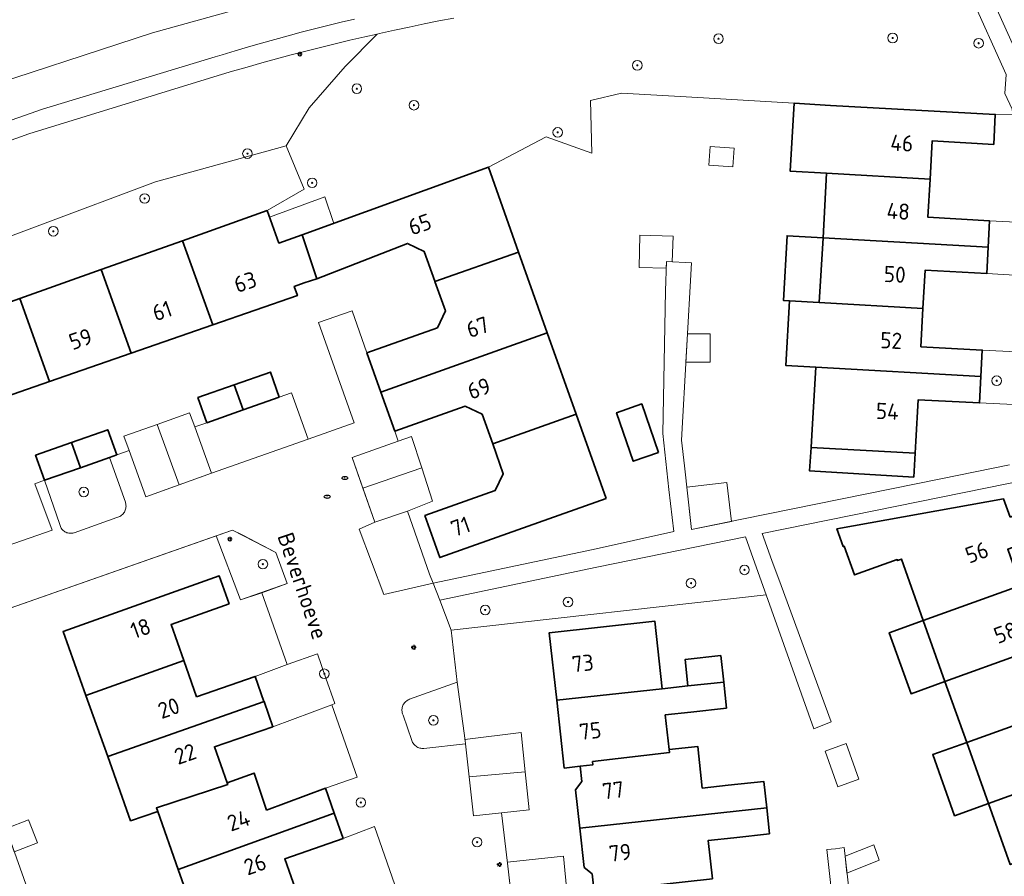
# Model space of a CAD drawing. Header units: metres. Extents: x 152610 to 160096, y 456114 to 462495.
# Tile 484 of 656: x 158033 to 158115, y 460379 to 460450. Entities that reach past the tile are written whole.
import ezdxf
from ezdxf.enums import TextEntityAlignment as Align

# ---------------------------------------------------------------- set-up
doc = ezdxf.new("R2010")
doc.units = ezdxf.units.M
doc.header["$LTSCALE"] = 0.5
doc.layers.get('0').update_dxf_attribs({"linetype": 'CONTINUOUS'})
for name, color, linetype, lineweight in [('B-PV-GR-BEPLANTING_CULTUUR_BODEMBEDEKKER-GV', 251, 'CONTINUOUS', 18), ('B-PV-GR-BEPLANTING_CULTUUR_BOSPLANTSOEN-GV', 251, 'CONTINUOUS', 18), ('B-PV-GR-BEPLANTING_CULTUUR_HEESTERS-GV', 251, 'CONTINUOUS', 18), ('B-PV-GR-BOOM-S', 251, 'CONTINUOUS', 25), ('B-PV-IE-MEUBILAIR-S', 251, 'CONTINUOUS', 25), ('B-PV-IE-TERREINAFSCHEIDING_KUNSTMATIG_MUUR-G', 251, 'IE-TERREINAFSCHEIDING_KUNSTMATIG-SO', 18), ('B-PV-OG-BEBOUWING-GV', 6, 'CONTINUOUS', 35), ('B-PV-OG-BEBOUWING-T18', 1, 'CONTINUOUS', 18), ('B-PV-OG-BEBOUWING_OVERBOUWING-GV', 251, 'CONTINUOUS', 18), ('B-PV-OG-BEBOUWING_SCHUUR-GV', 251, 'CONTINUOUS', 18), ('B-PV-OG-TERREIN_BEGROEID-GV', 251, 'CONTINUOUS', 18), ('B-PV-OG-TOPOGRAFIE-T18', 1, 'CONTINUOUS', 18), ('B-PV-VH-GESLOTENVERHARDING_ASFALT-GV', 251, 'CONTINUOUS', 18), ('B-PV-VH-OPENVERHARDING_BETONSTRAATSTEEN-GV', 251, 'CONTINUOUS', 18), ('B-PV-VH-OPENVERHARDING_TEGEL-GV', 251, 'CONTINUOUS', 18)]:
    doc.layers.add(name, color=color, linetype=linetype, lineweight=lineweight)
doc.styles.add('NLCS-ISO', font='NLCS-ISO.ttf')
doc.styles.add('NLCS-ISO-M750-T18', font='NLCS-ISO.ttf', dxfattribs={"height": 1.35})
doc.linetypes.add('IE-TERREINAFSCHEIDING_KUNSTMATIG-SO', pattern='A,4,[82,NLCS.SHX,S=0.75,R=90,X=0,Y=0],4,-2', length=10)

# ---------------------------------------------------------------- blocks, each defined once
blk = doc.blocks.new('SIE-MEUBILAIR_PAAL_LICHTMAST-SO')
for points in [[(-0.62, 0), (-1, 0)], [(-0.71, 0.71), (-0.44, 0.44)], [(0, 1), (0, 0.62)], [(0.44, 0.44), (0.71, 0.71)], [(1, 0), (0.62, 0)], [(-0.71, -0.71), (-0.44, -0.44)], [(0, -0.62), (0, -1)], [(0.44, -0.44), (0.71, -0.71)]]:
    blk.add_lwpolyline(points)
blk.add_circle((0, 0), 0.5)
blk = doc.blocks.new('SIE-MEUBILAIR_PUT_RIOOLPUT-SO')
blk.add_ellipse((0, 0), major_axis=(1.25, 0), ratio=0.54)
at = {"style": 'NLCS-ISO'}
blk.add_text('ri', height=0.75, dxfattribs=at).set_placement((-0.04, 0.07), align=Align.MIDDLE_CENTER)
blk = doc.blocks.new('SGR-BOOM_GBKN-SO')
at = {"linetype": 'ByBlock', "lineweight": 18}
h = blk.add_hatch(color=0, dxfattribs=at)
h.dxf.hatch_style = 1
edge = h.paths.add_edge_path()
edge.add_arc((0, 0), 0.25, 0, 360)
at = {"color": 0, "linetype": 'ByBlock', "lineweight": 18}
for radius in [2, 0.25]:
    blk.add_circle((0, 0), radius, dxfattribs=at)
at = {"color": 0, "linetype": 'ByBlock', "lineweight": 18, "style": 'NLCS-ISO'}
blk.add_attdef('SOORT', (2.5, 0), '', height=1.5, dxfattribs=at)

msp = doc.modelspace()

# ---------------------------------------------------------------- linework, layer by layer
at = {"layer": 'B-PV-GR-BEPLANTING_CULTUUR_BODEMBEDEKKER-GV', "flags": 128}
for points in [[(158116.44, 460433.41), (158113.669, 460433.551), (158113.555, 460431.35), (158113.44, 460429.14), (158116.23, 460428.99)], [(158041.605, 460410.078), (158040.28, 460413.81), (158037.859, 460412.962), (158034.86, 460411.911), (158036.133, 460408.228), (158036.154, 460408.145), (158036.182, 460408.064), (158036.218, 460407.986), (158036.26, 460407.912), (158036.31, 460407.842), (158036.366, 460407.777), (158036.427, 460407.717), (158036.494, 460407.664), (158036.566, 460407.617), (158036.642, 460407.576), (158036.721, 460407.543), (158036.803, 460407.518), (158036.887, 460407.5), (158036.972, 460407.491), (158037.057, 460407.489), (158037.143, 460407.495), (158037.227, 460407.509), (158037.31, 460407.531), (158037.343, 460407.542), (158040.897, 460408.815), (158040.982, 460408.837), (158041.064, 460408.867), (158041.144, 460408.903), (158041.22, 460408.948), (158041.291, 460408.998), (158041.358, 460409.055), (158041.419, 460409.118), (158041.474, 460409.187), (158041.523, 460409.259), (158041.564, 460409.337), (158041.599, 460409.417), (158041.626, 460409.5), (158041.646, 460409.586), (158041.657, 460409.673), (158041.661, 460409.76), (158041.656, 460409.848), (158041.644, 460409.935), (158041.624, 460410.02)], [(158051.41, 460407.33), (158050.55, 460407.75), (158049.188, 460407.273), (158051.2, 460401.94), (158052.99, 460402.54), (158055.11, 460403.31), (158054.15, 460405.88)]]:
    msp.add_lwpolyline(points, close=True, dxfattribs=at)
at = {"layer": 'B-PV-GR-BEPLANTING_CULTUUR_BOSPLANTSOEN-GV', "flags": 128}
for points in [[(158115.06, 460445.74), (158112.032, 460452.485)], [(158113.655, 460452.624), (158117.54, 460443.98), (158118.49, 460444.08), (158118.92, 460450.76)], [(158068.998, 460450.443), (158067.756, 460450.203), (158066.516, 460449.954), (158065.277, 460449.698), (158064.04, 460449.434), (158062.804, 460449.162), (158062.605, 460449.117), (158059.93, 460446.419), (158056.939, 460442.954), (158055.009, 460439.808), (158056.527, 460436.177), (158053.43, 460434.4), (158054.4, 460431.67), (158056.337, 460432.373), (158071.88, 460438.02), (158076.704, 460440.541), (158080.505, 460439.192), (158080.399, 460443.58), (158082.975, 460444.174), (158089.342, 460443.821), (158097.369, 460443.349), (158100.41, 460443.17), (158114.15, 460442.42), (158115.616, 460442.387)]]:
    msp.add_lwpolyline(points, dxfattribs=at)
msp.add_lwpolyline([(158032.52, 460380.43), (158026.66, 460396.89), (158025.42, 460396.3), (158023.29, 460395.55), (158022.949, 460390.873), (158027.818, 460376.996), (158029.943, 460377.717), (158037.722, 460355.525), (158033.663, 460352.828), (158036.512, 460345.67), (158041.279, 460352.199), (158041.334, 460352.287), (158041.424, 460352.42), (158041.521, 460352.548), (158041.624, 460352.67), (158041.732, 460352.788), (158041.847, 460352.9), (158041.967, 460353.006), (158042.092, 460353.106), (158042.188, 460353.176)], close=True, dxfattribs=at)
at = {"layer": 'B-PV-GR-BEPLANTING_CULTUUR_HEESTERS-GV', "flags": 128}
for points in [[(158112.96, 460420.56), (158112.85, 460418.36), (158115.67, 460418.22), (158115.92, 460422.63), (158113.07, 460422.76)], [(158094.104, 460405.013), (158093.327, 460407.19), (158080.922, 460404.672), (158067.819, 460401.921), (158068.786, 460399.428), (158095.05, 460402.36)], [(158058.33, 460395.409), (158057.62, 460397.44), (158055.091, 460396.547), (158052.438, 460395.553), (158053.163, 460393.478), (158053.17, 460393.46), (158053.9, 460391.37), (158058.824, 460393.177), (158059.07, 460393.29)], [(158069.93, 460390.23), (158069.29, 460395.07), (158065.299, 460393.653), (158065.218, 460393.62), (158065.141, 460393.58), (158065.068, 460393.533), (158065, 460393.48), (158064.936, 460393.42), (158064.879, 460393.355), (158064.827, 460393.285), (158064.783, 460393.211), (158064.745, 460393.132), (158064.715, 460393.051), (158064.692, 460392.967), (158064.677, 460392.881), (158064.67, 460392.795), (158064.671, 460392.708), (158064.68, 460392.622), (158064.697, 460392.536), (158064.722, 460392.453), (158064.754, 460392.372), (158064.772, 460392.335), (158065.499, 460390.22), (158065.528, 460390.138), (158065.565, 460390.06), (158065.609, 460389.985), (158065.66, 460389.914), (158065.717, 460389.848), (158065.779, 460389.788), (158065.847, 460389.734), (158065.92, 460389.687), (158065.997, 460389.646), (158066.077, 460389.612), (158066.16, 460389.586), (158066.245, 460389.568), (158066.331, 460389.558), (158066.418, 460389.555), (158066.503, 460389.561), (158066.506, 460389.561), (158069.962, 460389.947)]]:
    msp.add_lwpolyline(points, close=True, dxfattribs=at)
at = {"layer": 'B-PV-IE-TERREINAFSCHEIDING_KUNSTMATIG_MUUR-G', "flags": 128}
msp.add_lwpolyline([(158026.188, 460399.211), (158050.55, 460407.75), (158054.15, 460405.88), (158055.11, 460403.31), (158051.2, 460401.94)], dxfattribs=at)
at = {"layer": 'B-PV-OG-BEBOUWING-GV', "flags": 128}
for points in [[(158108.71, 460437.02), (158108.89, 460440.21), (158114.03, 460439.92), (158114.15, 460442.42), (158100.41, 460443.17), (158097.369, 460443.349), (158097.049, 460437.682), (158100.09, 460437.509)], [(158074.395, 460430.941), (158071.88, 460438.02), (158056.337, 460432.373), (158057.57, 460428.72), (158065.13, 460431.66), (158066.53, 460430.99), (158067.41, 460428.51), (158067.42, 460428.482)], [(158108.71, 460437.02), (158100.09, 460437.509), (158099.79, 460432.12), (158113.555, 460431.35), (158113.669, 460433.551), (158108.54, 460433.84)], [(158054.4, 460431.67), (158053.43, 460434.4), (158046.361, 460431.886), (158048.889, 460424.86), (158055.95, 460427.31), (158055.69, 460428.07), (158056.529, 460428.36), (158057.57, 460428.72), (158056.337, 460432.373)], [(158099.79, 460432.12), (158096.795, 460432.292), (158096.485, 460426.902), (158096.994, 460426.873), (158099.48, 460426.729)], [(158048.889, 460424.86), (158046.361, 460431.886), (158039.578, 460429.474), (158042.09, 460422.5)], [(158113.555, 460431.35), (158099.79, 460432.12), (158099.48, 460426.729), (158108.12, 460426.24), (158108.3, 460429.42), (158113.44, 460429.14)], [(158076.79, 460424.199), (158074.395, 460430.941), (158067.42, 460428.482), (158068.29, 460426.03), (158067.63, 460424.63), (158061.754, 460422.538), (158062.917, 460419.269)], [(158042.09, 460422.5), (158039.578, 460429.474), (158032.798, 460427.063), (158035.279, 460420.15)], [(158035.279, 460420.15), (158032.798, 460427.063), (158025.76, 460424.56), (158027.19, 460420.55), (158024.972, 460419.764), (158025.99, 460416.92)], [(158096.994, 460426.873), (158096.694, 460421.478), (158099.18, 460421.34), (158112.96, 460420.56), (158113.07, 460422.76), (158107.95, 460423.05), (158108.12, 460426.24), (158099.48, 460426.729)], [(158079.202, 460417.41), (158076.79, 460424.199), (158062.917, 460419.269), (158064.08, 460416), (158069.95, 460418.09), (158071.35, 460417.42), (158072.24, 460414.94)], [(158054.43, 460418.83), (158053.7, 460420.93), (158050.686, 460419.867), (158051.438, 460417.777)], [(158112.96, 460420.56), (158099.18, 460421.34), (158098.86, 460415.66), (158098.796, 460414.652), (158107.471, 460414.172), (158107.53, 460415.18), (158107.73, 460418.63), (158112.85, 460418.36)], [(158051.438, 460417.777), (158050.686, 460419.867), (158047.66, 460418.8), (158048.401, 460416.707)], [(158086.075, 460414.231), (158084.677, 460418.276), (158082.57, 460417.548), (158083.968, 460413.503)], [(158081.7, 460410.38), (158079.202, 460417.41), (158072.24, 460414.94), (158073.12, 460412.46), (158072.45, 460411.06), (158066.58, 460408.97), (158067.822, 460405.471)], [(158040.88, 460414.02), (158040.14, 460416.12), (158037.108, 460415.052), (158037.859, 460412.962), (158040.28, 460413.81)], [(158037.859, 460412.962), (158037.108, 460415.052), (158034.12, 460414), (158034.86, 460411.911)], [(158107.471, 460414.172), (158098.796, 460414.652), (158098.671, 460412.689), (158107.356, 460412.185)], [(158115.389, 460408.85), (158114.847, 460410.352), (158100.945, 460407.877), (158101.48, 460406.39), (158101.555, 460406.417), (158102.418, 460404.017), (158105.975, 460405.296), (158106.002, 460405.221), (158106.32, 460405.335), (158108.14, 460400.22), (158116.26, 460403.149), (158115.19, 460406.16), (158120.04, 460407.89), (158119.2, 460410.22)], [(158050.27, 460401.61), (158049.44, 460403.94), (158036.41, 460399.3), (158038.32, 460393.96), (158046.48, 460396.88), (158045.42, 460399.88)], [(158117.33, 460400.15), (158116.26, 460403.149), (158108.14, 460400.22), (158109.96, 460395.13), (158122.898, 460399.791), (158122.141, 460401.866)], [(158086.38, 460394.53), (158085.75, 460400.17), (158076.951, 460399.195), (158077.579, 460393.57)], [(158109.96, 460395.13), (158108.14, 460400.22), (158105.312, 460399.2), (158107.132, 460394.111)], [(158123.655, 460397.715), (158122.898, 460399.791), (158109.96, 460395.13), (158111.77, 460390.05), (158119.89, 460392.979), (158118.81, 460395.99)], [(158091.507, 460395.089), (158091.26, 460397.29), (158088.28, 460396.96), (158088.526, 460394.764)], [(158047.55, 460393.87), (158046.48, 460396.88), (158038.32, 460393.96), (158040.13, 460388.88), (158053.17, 460393.46), (158053.163, 460393.478), (158052.438, 460395.553)], [(158091.75, 460392.92), (158091.507, 460395.089), (158088.526, 460394.764), (158086.38, 460394.53), (158077.579, 460393.57), (158078.21, 460387.92), (158079.542, 460388.07), (158080.6, 460388.19), (158080.57, 460388.461), (158086.977, 460389.216), (158086.95, 460389.46), (158086.625, 460392.352), (158088.77, 460392.59)], [(158053.9, 460391.37), (158053.17, 460393.46), (158040.13, 460388.88), (158042.04, 460383.52), (158044.31, 460384.31), (158044.2, 460384.6), (158050.139, 460386.559), (158050.089, 460386.7), (158049.03, 460389.7)], [(158113.59, 460384.959), (158126.534, 460389.623), (158125.783, 460391.701), (158120.96, 460389.98), (158119.89, 460392.979), (158111.77, 460390.05)], [(158089.719, 460386.242), (158089.337, 460389.721), (158086.95, 460389.46), (158086.977, 460389.216), (158080.57, 460388.461), (158080.6, 460388.19), (158079.542, 460388.07), (158079.685, 460386.799), (158079.136, 460386.112), (158079.494, 460382.907), (158095.092, 460384.61), (158094.85, 460386.81), (158091.87, 460386.48)], [(158111.77, 460390.05), (158108.945, 460389.04), (158110.765, 460383.95), (158113.59, 460384.959)], [(158127.286, 460387.539), (158126.534, 460389.623), (158113.59, 460384.959), (158115.4, 460379.87), (158123.51, 460382.809), (158122.44, 460385.81)], [(158053.362, 460384.419), (158052.34, 460387.501), (158050.089, 460386.7), (158050.139, 460386.559), (158044.2, 460384.6), (158044.31, 460384.31), (158046.02, 460379.47), (158059.022, 460384.172), (158058.3, 460386.24)], [(158059.76, 460382.06), (158059.022, 460384.172), (158046.02, 460379.47), (158047.82, 460374.38), (158055.96, 460377.35), (158054.9, 460380.36)], [(158095.33, 460382.44), (158095.092, 460384.61), (158079.494, 460382.907), (158079.86, 460379.632), (158080.548, 460379.1), (158080.715, 460377.605), (158090.56, 460378.69), (158090.204, 460381.872), (158092.35, 460382.11)]]:
    msp.add_lwpolyline(points, close=True, dxfattribs=at)
at = {"layer": 'B-PV-OG-BEBOUWING_OVERBOUWING-GV', "flags": 128}
for points in [[(158058.977, 460433.332), (158058.237, 460435.554), (158053.626, 460433.848), (158054.4, 460431.67), (158056.337, 460432.373)], [(158044.251, 460416.575), (158046.08, 460411.526), (158048.795, 460412.504), (158047.41, 460416.37), (158046.965, 460417.543)], [(158046.08, 460411.526), (158044.251, 460416.575), (158041.481, 460415.586), (158041.914, 460414.385), (158043.305, 460410.526)], [(158061.414, 460411.255), (158066.317, 460412.952), (158065.461, 460415.574), (158064.36, 460415.18), (158060.51, 460413.81)], [(158067.221, 460410.184), (158066.317, 460412.952), (158061.414, 460411.255), (158062.42, 460408.41), (158065.13, 460409.35)], [(158070.273, 460387.181), (158074.943, 460387.616), (158074.61, 460390.88), (158069.92, 460390.303), (158069.93, 460390.23), (158069.962, 460389.947)], [(158075.268, 460384.426), (158074.943, 460387.616), (158070.273, 460387.181), (158070.638, 460383.935), (158072.97, 460384.2)], [(158073.837, 460376.859), (158078.464, 460377.365), (158078.14, 460380.563), (158073.472, 460380.062), (158073.48, 460380)]]:
    msp.add_lwpolyline(points, close=True, dxfattribs=at)
at = {"layer": 'B-PV-OG-BEBOUWING_SCHUUR-GV', "flags": 128}
for points in [[(158092.389, 460439.591), (158090.369, 460439.739), (158090.256, 460438.192), (158092.276, 460438.044)], [(158087.28, 460432.273), (158084.521, 460432.352), (158084.444, 460429.656), (158086.708, 460429.591), (158086.724, 460430.151), (158087.218, 460430.124)], [(158090.377, 460424.13), (158088.484, 460424.133), (158088.353, 460421.766), (158090.374, 460421.763)], [(158092.165, 460408.485), (158091.769, 460411.734), (158088.431, 460411.327), (158088.826, 460407.807)], [(158102.773, 460386.98), (158101.71, 460389.959), (158099.958, 460389.334), (158101.02, 460386.355)], [(158034.278, 460381.699), (158033.533, 460383.606), (158031.651, 460382.872), (158032.338, 460380.941)], [(158104.457, 460380.244), (158104.026, 460381.505), (158101.623, 460380.58), (158101.785, 460379.157)]]:
    msp.add_lwpolyline(points, close=True, dxfattribs=at)
at = {"layer": 'B-PV-OG-TERREIN_BEGROEID-GV', "flags": 128}
for points in [[(158028.011, 460444.045), (158043.861, 460449.203), (158055.408, 460452.43)], [(158015.164, 460425.946), (158044.109, 460436.805), (158055.009, 460439.808), (158056.939, 460442.954), (158059.93, 460446.419), (158062.605, 460449.117), (158061.57, 460448.883), (158060.338, 460448.595), (158059.108, 460448.3), (158057.88, 460447.997), (158056.653, 460447.687), (158055.429, 460447.368), (158054.207, 460447.042), (158052.987, 460446.708), (158051.769, 460446.366), (158050.553, 460446.017), (158049.339, 460445.66), (158033.555, 460440.782), (158017.811, 460435.157)]]:
    msp.add_lwpolyline(points, dxfattribs=at)
at = {"layer": 'B-PV-VH-GESLOTENVERHARDING_ASFALT-GV', "flags": 128}
for points in [[(158055.408, 460452.43), (158043.861, 460449.203), (158028.011, 460444.045)], [(158020.187, 460437.773), (158034.699, 460442.845), (158049.098, 460447.212), (158049.674, 460447.39), (158050.769, 460447.721), (158051.866, 460448.045), (158052.965, 460448.361), (158054.066, 460448.669), (158055.169, 460448.97), (158056.275, 460449.263), (158057.382, 460449.548), (158058.492, 460449.826), (158059.603, 460450.095), (158060.716, 460450.357)]]:
    msp.add_lwpolyline(points, dxfattribs=at)
at = {"layer": 'B-PV-VH-OPENVERHARDING_BETONSTRAATSTEEN-GV', "flags": 128}
for points in [[(158074.2, 460373.66), (158073.48, 460380), (158072.97, 460384.2), (158070.638, 460383.935), (158069.962, 460389.947), (158066.506, 460389.561), (158066.503, 460389.561), (158066.418, 460389.555), (158066.331, 460389.558), (158066.245, 460389.568), (158066.16, 460389.586), (158066.077, 460389.612), (158065.997, 460389.646), (158065.92, 460389.687), (158065.847, 460389.734), (158065.779, 460389.788), (158065.717, 460389.848), (158065.66, 460389.914), (158065.609, 460389.985), (158065.565, 460390.06), (158065.528, 460390.138), (158065.499, 460390.22), (158064.772, 460392.335), (158064.754, 460392.372), (158064.722, 460392.453), (158064.697, 460392.536), (158064.68, 460392.622), (158064.671, 460392.708), (158064.67, 460392.795), (158064.677, 460392.881), (158064.692, 460392.967), (158064.715, 460393.051), (158064.745, 460393.132), (158064.783, 460393.211), (158064.827, 460393.285), (158064.879, 460393.355), (158064.936, 460393.42), (158065, 460393.48), (158065.068, 460393.533), (158065.141, 460393.58), (158065.218, 460393.62), (158065.299, 460393.653), (158069.29, 460395.07), (158068.786, 460399.428), (158067.819, 460401.921), (158067.269, 460403.338), (158063.163, 460402.401), (158061.1, 460407.848), (158062.42, 460408.41), (158060.51, 460413.81), (158064.36, 460415.18), (158064.08, 460416), (158062.917, 460419.269), (158061.754, 460422.538), (158060.52, 460426.05), (158057.7, 460425.07), (158060.68, 460416.69), (158056.84, 460415.33), (158048.795, 460412.504), (158043.305, 460410.526), (158041.914, 460414.385), (158040.88, 460414.02), (158040.28, 460413.81), (158041.605, 460410.078), (158041.624, 460410.02), (158041.644, 460409.935), (158041.656, 460409.848), (158041.661, 460409.76), (158041.657, 460409.673), (158041.646, 460409.586), (158041.626, 460409.5), (158041.599, 460409.417), (158041.564, 460409.337), (158041.523, 460409.259), (158041.474, 460409.187), (158041.419, 460409.118), (158041.358, 460409.055), (158041.291, 460408.998), (158041.22, 460408.948), (158041.144, 460408.903), (158041.064, 460408.867), (158040.982, 460408.837), (158040.897, 460408.815), (158037.343, 460407.542), (158037.31, 460407.531), (158037.227, 460407.509), (158037.143, 460407.495), (158037.057, 460407.489), (158036.972, 460407.491), (158036.887, 460407.5), (158036.803, 460407.518), (158036.721, 460407.543), (158036.642, 460407.576), (158036.566, 460407.617), (158036.494, 460407.664), (158036.427, 460407.717), (158036.366, 460407.777), (158036.31, 460407.842), (158036.26, 460407.912), (158036.218, 460407.986), (158036.182, 460408.064), (158036.154, 460408.145), (158036.133, 460408.228), (158034.86, 460411.911), (158034.06, 460411.61), (158035.49, 460407.75), (158024.68, 460403.99)], [(158026.188, 460399.211), (158049.188, 460407.273), (158050.55, 460407.75), (158051.41, 460407.33), (158054.15, 460405.88), (158055.11, 460403.31), (158052.99, 460402.54), (158055.091, 460396.547), (158057.62, 460397.44), (158058.33, 460395.409), (158059.07, 460393.29), (158058.824, 460393.177), (158060.93, 460387.16), (158058.3, 460386.24), (158059.022, 460384.172), (158059.76, 460382.06), (158062.39, 460383.04), (158064.499, 460376.983)]]:
    msp.add_lwpolyline(points, dxfattribs=at)
for points in [[(158056.84, 460415.33), (158055.47, 460419.21), (158054.43, 460418.83), (158051.438, 460417.777), (158048.401, 460416.707), (158047.41, 460416.37), (158048.795, 460412.504)], [(158066.979, 460404.084), (158065.13, 460409.35), (158062.42, 460408.41), (158061.1, 460407.848), (158063.163, 460402.401), (158067.269, 460403.338)]]:
    msp.add_lwpolyline(points, close=True, dxfattribs=at)
at = {"layer": 'B-PV-VH-OPENVERHARDING_TEGEL-GV', "flags": 128}
for points in [[(158118.49, 460444.08), (158117.54, 460443.98), (158113.655, 460452.624), (158113.278, 460453.463), (158112.769, 460454.594), (158111.715, 460456.94), (158110.661, 460456.915), (158110.357, 460456.904), (158110.054, 460456.891), (158111.223, 460454.287), (158111.716, 460453.188), (158112.032, 460452.485), (158115.06, 460445.74), (158114.96, 460444.15), (158115.55, 460442.85), (158115.616, 460442.387), (158115.725, 460442.385), (158116.75, 460439.78), (158116.44, 460433.41), (158116.23, 460428.99), (158117.755, 460428.908), (158117.93, 460432.19), (158117.984, 460433.343), (158118.283, 460439.685)], [(158103.88, 460360.78), (158101.54, 460381.31), (158100.83, 460381.19), (158100.11, 460381.13), (158102.987, 460355.037), (158103.242, 460352.798), (158103.317, 460352.14), (158103.428, 460351.17), (158104.119, 460345.107), (158105.609, 460345.611), (158105.063, 460350.401), (158104.515, 460355.206), (158104.016, 460359.591), (158103.996, 460359.759)]]:
    msp.add_lwpolyline(points, close=True, dxfattribs=at)
for points in [[(158017.811, 460435.157), (158033.555, 460440.782), (158049.339, 460445.66), (158050.553, 460446.017), (158051.769, 460446.366), (158052.987, 460446.708), (158054.207, 460447.042), (158055.429, 460447.368), (158056.653, 460447.687), (158057.88, 460447.997), (158059.108, 460448.3), (158060.338, 460448.595), (158061.57, 460448.883), (158062.605, 460449.117), (158062.804, 460449.162), (158064.04, 460449.434), (158065.277, 460449.698), (158066.516, 460449.954), (158067.756, 460450.203), (158068.998, 460450.443)], [(158060.716, 460450.357), (158059.603, 460450.095), (158058.492, 460449.826), (158057.382, 460449.548), (158056.275, 460449.263), (158055.169, 460448.97), (158054.066, 460448.669), (158052.965, 460448.361), (158051.866, 460448.045), (158050.769, 460447.721), (158049.674, 460447.39), (158049.098, 460447.212), (158034.699, 460442.845), (158020.187, 460437.773)], [(158115.345, 460413.189), (158109.605, 460412.024), (158093.022, 460408.659), (158088.826, 460407.807), (158088.229, 460413.121), (158087.99, 460415.25), (158088.813, 460430.035), (158086.724, 460430.151), (158086.655, 460427.706), (158086.416, 460415.818), (158086.942, 460411.136), (158087.335, 460407.639), (158080.614, 460406.14), (158067.269, 460403.338), (158067.819, 460401.921), (158080.922, 460404.672), (158093.327, 460407.19), (158094.104, 460405.013), (158095.05, 460402.36), (158099.034, 460391.194), (158100.46, 460391.78), (158096.3, 460403.13), (158095.53, 460405.232), (158094.709, 460407.47), (158117.03, 460412)]]:
    msp.add_lwpolyline(points, dxfattribs=at)

# ---------------------------------------------------------------- block references
at = {"layer": 'B-PV-GR-BOOM-S', "xscale": 0.2, "yscale": 0.2, "zscale": 0.2}
for p in [(158091.074, 460448.729), (158105.601, 460448.79), (158112.764, 460448.348), (158084.301, 460446.506), (158060.91, 460444.557), (158065.673, 460443.181), (158077.663, 460440.915), (158051.787, 460439.147), (158057.184, 460436.713), (158043.211, 460435.407), (158035.597, 460432.672), (158114.272, 460420.21), (158038.138, 460410.937), (158053.074, 460404.918), (158093.238, 460404.442), (158088.78, 460403.328), (158078.526, 460401.768), (158071.616, 460401.099), (158058.201, 460395.779), (158067.296, 460391.898), (158061.24, 460385.05), (158070.94, 460381.74)]:
    msp.add_blockref('SGR-BOOM_GBKN-SO', p, dxfattribs=at)
at = {"layer": 'B-PV-IE-MEUBILAIR-S', "xscale": 0.2, "yscale": 0.2, "zscale": 0.2}
for name, p in [('SIE-MEUBILAIR_PAAL_LICHTMAST-SO', (158056.153, 460447.435)), ('SIE-MEUBILAIR_PUT_RIOOLPUT-SO', (158059.91, 460412.1)), ('SIE-MEUBILAIR_PUT_RIOOLPUT-SO', (158058.44, 460410.54)), ('SIE-MEUBILAIR_PAAL_LICHTMAST-SO', (158050.311, 460407.002)), ('SIE-MEUBILAIR_PAAL_LICHTMAST-SO', (158065.649, 460397.979)), ('SIE-MEUBILAIR_PAAL_LICHTMAST-SO', (158072.797, 460379.877))]:
    msp.add_blockref(name, p, dxfattribs=at)

# ---------------------------------------------------------------- texts
at = {"layer": 'B-PV-OG-BEBOUWING-T18', "style": 'NLCS-ISO-M750-T18'}
for s, rotation, p in [('46', 357.2, (158106.361, 460440.026)), ('48', 357, (158106.063, 460434.336)), ('65', 19.5, (158066.164, 460433.251)), ('50', 356.7, (158105.777, 460429.077)), ('63', 19.1, (158051.6, 460428.447)), ('61', 19.1, (158044.67, 460426.042)), ('67', 19.6, (158070.98, 460424.685)), ('59', 19, (158037.869, 460423.688)), ('52', 357.1, (158105.474, 460423.563)), ('69', 19.6, (158071.099, 460419.57)), ('54', 357.1, (158105.156, 460417.665)), ('71', 19.5, (158069.557, 460408.057)), ('56', 19.8, (158112.621, 460405.9)), ('18', 19.6, (158042.874, 460399.567)), ('58', 20.1, (158115.021, 460399.218)), ('73', 6.4, (158079.75, 460396.66)), ('20', 19.3, (158045.225, 460392.92)), ('75', 6.4, (158080.379, 460391.022)), ('22', 19.3, (158046.598, 460389.096)), ('77', 6.4, (158082.282, 460386.066)), ('24', 19.3, (158051.046, 460383.55)), ('79', 6.4, (158082.866, 460380.87)), ('26', 19.3, (158052.422, 460379.883))]:
    msp.add_text(s, height=1.35, rotation=rotation, dxfattribs=at).set_placement(p, align=Align.MIDDLE)
at = {"layer": 'B-PV-OG-TOPOGRAFIE-T18', "style": 'NLCS-ISO-M750-T18'}
msp.add_text('Beverhoeve', height=1.35, rotation=288.9, dxfattribs=at).set_placement((158056.404, 460403.108), align=Align.MIDDLE)

doc.saveas('drawing.dxf')
